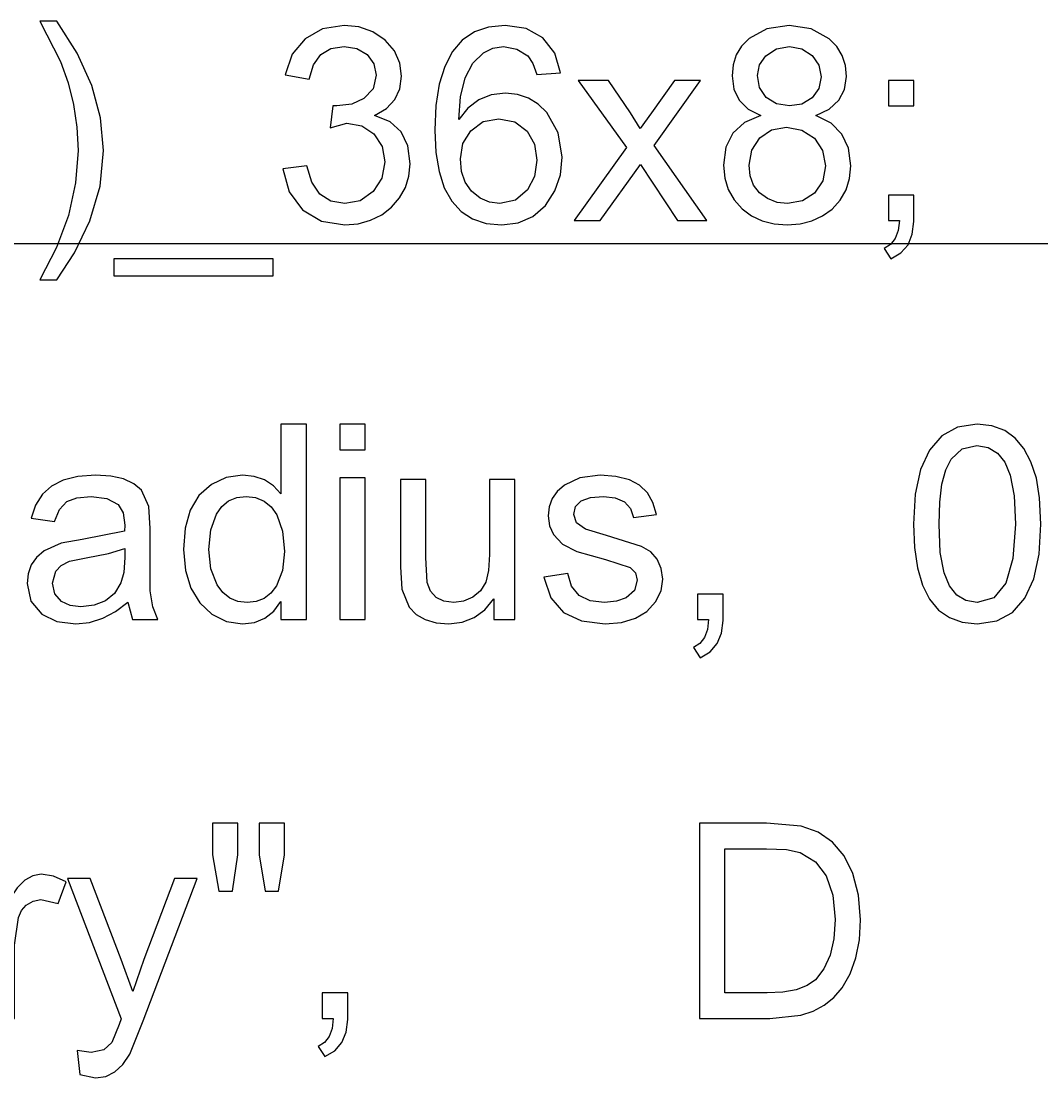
# Model space of a CAD drawing. Extents: x 1001568 to 1002149, y 1840825 to 1841423.
# Drawn here: x 1001920.09 to 1001921.795, y 1840966.075 to 1840967.841 of the extents above; entities that cross this region are included whole.
import ezdxf

# ---------------------------------------------------------------- set-up
doc = ezdxf.new("R2010")
doc.units = 0
doc.layers.add('R_No Plot', color=7, linetype='Continuous')
doc.layers.add('SIGNS', color=7, linetype='Continuous')

msp = doc.modelspace()

# ---------------------------------------------------------------- linework, layer by layer
at = {"layer": 'R_No Plot'}
msp.add_line((1001890.6501, 1840967.4691), (1001982.1327, 1840967.4691), dxfattribs=at)
at = {"layer": 'SIGNS'}
for points in [[(1001920.1498, 1840967.4081), (1001920.1794, 1840967.4535), (1001920.2049, 1840967.5072), (1001920.222, 1840967.565), (1001920.2278, 1840967.6246), (1001920.2228, 1840967.6791), (1001920.2082, 1840967.7333), (1001920.1838, 1840967.7871), (1001920.1498, 1840967.8407), (1001920.1214, 1840967.8407), (1001920.1558, 1840967.7732), (1001920.1686, 1840967.7378), (1001920.1778, 1840967.7013), (1001920.1833, 1840967.6634), (1001920.1852, 1840967.6243), (1001920.1811, 1840967.5702), (1001920.1691, 1840967.5161), (1001920.1492, 1840967.4621), (1001920.1214, 1840967.4081)], [(1001920.5277, 1840967.5937), (1001920.5381, 1840967.5552), (1001920.5605, 1840967.5255), (1001920.5922, 1840967.5066), (1001920.6311, 1840967.5003), (1001920.6538, 1840967.5022), (1001920.6745, 1840967.5078), (1001920.693, 1840967.517), (1001920.7096, 1840967.5299), (1001920.723, 1840967.5454), (1001920.7328, 1840967.5627), (1001920.7385, 1840967.5817), (1001920.7405, 1840967.6024), (1001920.7368, 1840967.6321), (1001920.7256, 1840967.6555), (1001920.7069, 1840967.6722), (1001920.6809, 1840967.6828), (1001920.7008, 1840967.6945), (1001920.7149, 1840967.7096), (1001920.7235, 1840967.7275), (1001920.7263, 1840967.7488), (1001920.7232, 1840967.7704), (1001920.7143, 1840967.7908), (1001920.6988, 1840967.8091), (1001920.678, 1840967.823), (1001920.655, 1840967.8311), (1001920.6304, 1840967.8336), (1001920.594, 1840967.8278), (1001920.5648, 1840967.8113), (1001920.5435, 1840967.7852), (1001920.5317, 1840967.7509), (1001920.5718, 1840967.7439), (1001920.5788, 1840967.7677), (1001920.591, 1840967.7847), (1001920.6082, 1840967.7948), (1001920.6305, 1840967.7981), (1001920.6515, 1840967.7947), (1001920.6688, 1840967.7848), (1001920.6801, 1840967.7695), (1001920.6838, 1840967.7501), (1001920.6785, 1840967.7277), (1001920.6633, 1840967.7113), (1001920.6429, 1840967.7019), (1001920.6179, 1840967.6989), (1001920.6114, 1840967.6989), (1001920.607, 1840967.6623), (1001920.6349, 1840967.6704), (1001920.6599, 1840967.6658), (1001920.6801, 1840967.6521), (1001920.6936, 1840967.6312), (1001920.698, 1840967.6055), (1001920.693, 1840967.5782), (1001920.6787, 1840967.5558), (1001920.6572, 1840967.5406), (1001920.6311, 1840967.5357), (1001920.6079, 1840967.5397), (1001920.5896, 1840967.5517), (1001920.5761, 1840967.5714), (1001920.5677, 1840967.5991)], [(1001921.0149, 1840967.5074), (1001921.0584, 1840967.5074), (1001921.1256, 1840967.6012), (1001921.1873, 1840967.5074), (1001921.2367, 1840967.5074), (1001921.1485, 1840967.633), (1001921.2262, 1840967.7414), (1001921.1825, 1840967.7414), (1001921.1439, 1840967.6873), (1001921.1254, 1840967.6615), (1001921.1088, 1840967.6873), (1001921.0721, 1840967.7414), (1001921.0214, 1840967.7414), (1001921.1024, 1840967.6294)], [(1001921.5401, 1840967.6989), (1001921.5827, 1840967.6989), (1001921.5827, 1840967.7414), (1001921.5401, 1840967.7414)], [(1001921.5401, 1840967.5074), (1001921.5585, 1840967.5074), (1001921.5564, 1840967.4906), (1001921.5515, 1840967.4773), (1001921.5437, 1840967.4672), (1001921.533, 1840967.4605), (1001921.5444, 1840967.4436), (1001921.5611, 1840967.4534), (1001921.573, 1840967.467), (1001921.5802, 1840967.4845), (1001921.5827, 1840967.5058), (1001921.5827, 1840967.5499), (1001921.5401, 1840967.5499)], [(1001920.2452, 1840967.4152), (1001920.5114, 1840967.4152), (1001920.5114, 1840967.4436), (1001920.2452, 1840967.4436)], [(1001920.6228, 1840967.1243), (1001920.6654, 1840967.1243), (1001920.6654, 1840967.1669), (1001920.6228, 1840967.1669)], [(1001920.6228, 1840966.8407), (1001920.6654, 1840966.8407), (1001920.6654, 1840967.0777), (1001920.6228, 1840967.0777)], [(1001920.8804, 1840966.8407), (1001920.9158, 1840966.8407), (1001920.9158, 1840967.0747), (1001920.8733, 1840967.0747), (1001920.8733, 1840966.9491), (1001920.8716, 1840966.9224), (1001920.8669, 1840966.9031), (1001920.8583, 1840966.8888), (1001920.8456, 1840966.8779), (1001920.8299, 1840966.8711), (1001920.8134, 1840966.8691), (1001920.7969, 1840966.8713), (1001920.7841, 1840966.8776), (1001920.7748, 1840966.888), (1001920.7692, 1840966.9026), (1001920.7669, 1840966.9446), (1001920.7669, 1840967.0747), (1001920.7244, 1840967.0747), (1001920.7244, 1840966.9287), (1001920.7268, 1840966.8913), (1001920.7391, 1840966.8615), (1001920.7508, 1840966.8492), (1001920.7659, 1840966.8406), (1001920.784, 1840966.8353), (1001920.8052, 1840966.8336), (1001920.8277, 1840966.8362), (1001920.8478, 1840966.844), (1001920.8653, 1840966.8571), (1001920.8804, 1840966.8755)], [(1001920.9643, 1840966.9113), (1001920.9759, 1840966.877), (1001920.9967, 1840966.8527), (1001921.0268, 1840966.8383), (1001921.0665, 1840966.8336), (1001921.0942, 1840966.8359), (1001921.1175, 1840966.8428), (1001921.1363, 1840966.8542), (1001921.151, 1840966.8703), (1001921.1601, 1840966.8887), (1001921.1629, 1840966.908), (1001921.1605, 1840966.9262), (1001921.1538, 1840966.9415), (1001921.1428, 1840966.9537), (1001921.1274, 1840966.9628), (1001921.069, 1840966.9813), (1001921.0339, 1840966.9915), (1001921.0187, 1840967.002), (1001921.014, 1840967.0161), (1001921.0172, 1840967.0293), (1001921.0266, 1840967.0388), (1001921.0421, 1840967.0445), (1001921.0639, 1840967.0463), (1001921.0836, 1840967.044), (1001921.0987, 1840967.0374), (1001921.1088, 1840967.0264), (1001921.1142, 1840967.0112), (1001921.1523, 1840967.0164), (1001921.1466, 1840967.0363), (1001921.1372, 1840967.0524), (1001921.1241, 1840967.065), (1001921.1073, 1840967.0739), (1001921.0843, 1840967.0799), (1001921.0585, 1840967.0818), (1001921.0245, 1840967.0776), (1001920.9984, 1840967.0654), (1001920.9865, 1840967.0549), (1001920.9781, 1840967.0428), (1001920.9731, 1840967.0292), (1001920.9714, 1840967.0141), (1001920.9735, 1840966.9974), (1001920.9802, 1840966.9825), (1001920.9954, 1840966.9667), (1001921.0194, 1840966.9544), (1001921.0674, 1840966.9412), (1001921.1085, 1840966.9277), (1001921.1174, 1840966.9185), (1001921.1204, 1840966.9064), (1001921.1157, 1840966.8892), (1001921.102, 1840966.877), (1001921.0855, 1840966.8711), (1001921.0657, 1840966.8691), (1001921.0413, 1840966.872), (1001921.023, 1840966.8811), (1001921.0106, 1840966.8963), (1001921.0043, 1840966.9177)], [(1001921.2212, 1840966.8407), (1001921.2396, 1840966.8407), (1001921.2375, 1840966.824), (1001921.2327, 1840966.8106), (1001921.2248, 1840966.8005), (1001921.2141, 1840966.7939), (1001921.2255, 1840966.7769), (1001921.2422, 1840966.7867), (1001921.2541, 1840966.8004), (1001921.2613, 1840966.8178), (1001921.2638, 1840966.8392), (1001921.2638, 1840966.8832), (1001921.2212, 1840966.8832)], [(1001920.4205, 1840966.3868), (1001920.4434, 1840966.3868), (1001920.4527, 1840966.4477), (1001920.4527, 1840966.5002), (1001920.4101, 1840966.5002), (1001920.4101, 1840966.4477)], [(1001920.4983, 1840966.3868), (1001920.5207, 1840966.3868), (1001920.5307, 1840966.4477), (1001920.5307, 1840966.5002), (1001920.4881, 1840966.5002), (1001920.4881, 1840966.4477)], [(1001920.0365, 1840966.174), (1001920.0791, 1840966.174), (1001920.0791, 1840966.2967), (1001920.0856, 1840966.343), (1001920.0909, 1840966.3547), (1001920.0988, 1840966.3635), (1001920.1105, 1840966.3703), (1001920.1232, 1840966.3726), (1001920.1518, 1840966.3662), (1001920.1653, 1840966.4025), (1001920.1441, 1840966.4119), (1001920.1237, 1840966.4152), (1001920.1095, 1840966.4126), (1001920.0963, 1840966.4051), (1001920.0836, 1840966.3925), (1001920.072, 1840966.3751), (1001920.072, 1840966.4111), (1001920.0365, 1840966.4111)], [(1001920.1884, 1840966.0801), (1001920.2143, 1840966.0747), (1001920.2316, 1840966.0772), (1001920.247, 1840966.0846), (1001920.2604, 1840966.097), (1001920.2719, 1840966.1144), (1001920.2944, 1840966.17), (1001920.3846, 1840966.408), (1001920.3467, 1840966.408), (1001920.2953, 1840966.2723), (1001920.2767, 1840966.2189), (1001920.2574, 1840966.2727), (1001920.2056, 1840966.408), (1001920.1674, 1840966.408), (1001920.2574, 1840966.1734), (1001920.2539, 1840966.1637), (1001920.2416, 1840966.134), (1001920.2284, 1840966.1217), (1001920.207, 1840966.1173), (1001920.184, 1840966.1205)], [(1001920.5936, 1840966.174), (1001920.612, 1840966.174), (1001920.6099, 1840966.1573), (1001920.6051, 1840966.1439), (1001920.5972, 1840966.1338), (1001920.5865, 1840966.1272), (1001920.5979, 1840966.1102), (1001920.6146, 1840966.1201), (1001920.6265, 1840966.1337), (1001920.6337, 1840966.1511), (1001920.6362, 1840966.1725), (1001920.6362, 1840966.2166), (1001920.5936, 1840966.2166)]]:
    msp.add_lwpolyline(points, close=True, dxfattribs=at)
for points in [[(1001920.9922, 1840967.7542), (1001920.9823, 1840967.7874), (1001920.9626, 1840967.8125), (1001920.9344, 1840967.8282), (1001920.8993, 1840967.8336), (1001920.8717, 1840967.8308), (1001920.8479, 1840967.8226), (1001920.8276, 1840967.8089), (1001920.8112, 1840967.7898), (1001920.7983, 1840967.7651), (1001920.7893, 1840967.7351), (1001920.7837, 1840967.6995), (1001920.7819, 1840967.6586), (1001920.7836, 1840967.6214), (1001920.7889, 1840967.5892), (1001920.7977, 1840967.562), (1001920.81, 1840967.5398), (1001920.8256, 1840967.5224), (1001920.8449, 1840967.5101), (1001920.8676, 1840967.5027), (1001920.8939, 1840967.5003), (1001920.9213, 1840967.5038), (1001920.9458, 1840967.5144), (1001920.9667, 1840967.5325), (1001920.9824, 1840967.557), (1001920.9917, 1840967.584), (1001920.9947, 1840967.6131), (1001920.9882, 1840967.6538), (1001920.9691, 1840967.6879), (1001920.9546, 1840967.7018), (1001920.9383, 1840967.712), (1001920.92, 1840967.718), (1001920.8999, 1840967.7201), (1001920.8761, 1840967.7173), (1001920.8553, 1840967.709), (1001920.8371, 1840967.6953), (1001920.822, 1840967.6761), (1001920.8248, 1840967.7144), (1001920.8328, 1840967.7458), (1001920.8454, 1840967.7702), (1001920.8632, 1840967.7878), (1001920.879, 1840967.7956), (1001920.8969, 1840967.7981), (1001920.919, 1840967.794), (1001920.9371, 1840967.7825), (1001920.9458, 1840967.7699), (1001920.9523, 1840967.7513), (1001920.9922, 1840967.7542)], [(1001921.3269, 1840967.6829), (1001921.2996, 1840967.6713), (1001921.2801, 1840967.6537), (1001921.2684, 1840967.63), (1001921.2646, 1840967.6002), (1001921.2666, 1840967.5785), (1001921.2725, 1840967.5591), (1001921.2822, 1840967.5418), (1001921.2957, 1840967.527), (1001921.3114, 1840967.5152), (1001921.3293, 1840967.507), (1001921.3491, 1840967.502), (1001921.371, 1840967.5003), (1001921.3924, 1840967.5018), (1001921.4121, 1840967.5068), (1001921.4299, 1840967.5151), (1001921.446, 1840967.5267), (1001921.4597, 1840967.5415), (1001921.4697, 1840967.5586), (1001921.4754, 1840967.5777), (1001921.4774, 1840967.5991), (1001921.4735, 1840967.6283), (1001921.4626, 1840967.652), (1001921.4443, 1840967.6701), (1001921.4187, 1840967.6829), (1001921.4412, 1840967.6937), (1001921.4573, 1840967.7084), (1001921.467, 1840967.7265), (1001921.4703, 1840967.7482), (1001921.4685, 1840967.7666), (1001921.463, 1840967.7833), (1001921.4539, 1840967.798), (1001921.4414, 1840967.8111), (1001921.4109, 1840967.8279), (1001921.374, 1840967.8336), (1001921.3372, 1840967.828), (1001921.3073, 1840967.8115), (1001921.2948, 1840967.7988), (1001921.2859, 1840967.7843), (1001921.2806, 1840967.7677), (1001921.2788, 1840967.7493), (1001921.2819, 1840967.7269), (1001921.2908, 1840967.7084), (1001921.3058, 1840967.6936), (1001921.3269, 1840967.6829)], [(1001921.3214, 1840967.7498), (1001921.3249, 1840967.7677), (1001921.3355, 1840967.7828), (1001921.3532, 1840967.7944), (1001921.3746, 1840967.7981), (1001921.3954, 1840967.7942), (1001921.4126, 1840967.7832), (1001921.424, 1840967.7669), (1001921.4278, 1840967.7476), (1001921.4238, 1840967.7279), (1001921.4125, 1840967.7124), (1001921.3955, 1840967.7021), (1001921.375, 1840967.6989), (1001921.3532, 1840967.7024), (1001921.336, 1840967.7133), (1001921.3249, 1840967.7295), (1001921.3214, 1840967.7498)], [(1001920.8245, 1840967.6103), (1001920.8289, 1840967.6362), (1001920.842, 1840967.6576), (1001920.8627, 1840967.6727), (1001920.8891, 1840967.6776), (1001920.9158, 1840967.6722), (1001920.9362, 1840967.6567), (1001920.9483, 1840967.6349), (1001920.9522, 1840967.6082), (1001920.9482, 1840967.5813), (1001920.9369, 1840967.5586), (1001920.9168, 1840967.5413), (1001920.8907, 1840967.5357), (1001920.8735, 1840967.5382), (1001920.8576, 1840967.545), (1001920.8429, 1840967.5566), (1001920.8326, 1840967.5715), (1001920.8264, 1840967.5892), (1001920.8245, 1840967.6103)], [(1001921.3072, 1840967.6002), (1001921.3118, 1840967.6252), (1001921.3251, 1840967.6456), (1001921.345, 1840967.6591), (1001921.37, 1840967.6634), (1001921.3956, 1840967.6586), (1001921.4165, 1840967.645), (1001921.4302, 1840967.6243), (1001921.4349, 1840967.5989), (1001921.4303, 1840967.5736), (1001921.4169, 1840967.5534), (1001921.3965, 1840967.5402), (1001921.3714, 1840967.5357), (1001921.3541, 1840967.5378), (1001921.3382, 1840967.5441), (1001921.3245, 1840967.554), (1001921.3149, 1840967.5666), (1001921.309, 1840967.582), (1001921.3072, 1840967.6002)], [(1001920.5246, 1840966.8407), (1001920.5672, 1840966.8407), (1001920.5672, 1840967.1669), (1001920.5246, 1840967.1669), (1001920.5246, 1840967.0505), (1001920.5118, 1840967.0641), (1001920.4969, 1840967.0739), (1001920.4796, 1840967.0798), (1001920.4603, 1840967.0818), (1001920.4327, 1840967.0779), (1001920.4082, 1840967.0664), (1001920.3875, 1840967.0477), (1001920.373, 1840967.0233), (1001920.3642, 1840966.9932), (1001920.3615, 1840966.9575), (1001920.3647, 1840966.9228), (1001920.3739, 1840966.8931), (1001920.3888, 1840966.8686), (1001920.409, 1840966.8499), (1001920.4333, 1840966.8375), (1001920.4604, 1840966.8336), (1001920.4803, 1840966.8359), (1001920.4977, 1840966.8429), (1001920.5125, 1840966.8544), (1001920.5246, 1840966.8706), (1001920.5246, 1840966.8407)], [(1001921.5822, 1840967.0001), (1001921.5839, 1840966.9609), (1001921.5889, 1840966.927), (1001921.5972, 1840966.8983), (1001921.609, 1840966.8749), (1001921.6238, 1840966.8566), (1001921.6421, 1840966.8438), (1001921.6637, 1840966.8361), (1001921.6886, 1840966.8336), (1001921.7213, 1840966.8385), (1001921.7478, 1840966.8527), (1001921.7684, 1840966.8763), (1001921.7832, 1840966.9088), (1001921.792, 1840966.95), (1001921.795, 1840967.0001), (1001921.7931, 1840967.0438), (1001921.7877, 1840967.0771), (1001921.7784, 1840967.1042), (1001921.7665, 1840967.1265), (1001921.7519, 1840967.1438), (1001921.7347, 1840967.1563), (1001921.7129, 1840967.1644), (1001921.6886, 1840967.1669), (1001921.6557, 1840967.1619), (1001921.6295, 1840967.1477), (1001921.6087, 1840967.1239), (1001921.594, 1840967.0915), (1001921.5851, 1840967.0501), (1001921.5822, 1840967.0001)], [(1001921.6248, 1840967.0002), (1001921.626, 1840967.0367), (1001921.6298, 1840967.067), (1001921.6361, 1840967.0908), (1001921.6451, 1840967.1085), (1001921.6638, 1840967.1258), (1001921.6882, 1840967.1315), (1001921.7069, 1840967.1283), (1001921.7225, 1840967.1189), (1001921.7349, 1840967.1035), (1001921.7439, 1840967.082), (1001921.7502, 1840967.0474), (1001921.7525, 1840967.0002), (1001921.7484, 1840966.9426), (1001921.7365, 1840966.9016), (1001921.7165, 1840966.877), (1001921.6886, 1840966.8691), (1001921.6698, 1840966.8722), (1001921.6544, 1840966.8815), (1001921.6421, 1840966.8969), (1001921.6333, 1840966.9185), (1001921.6269, 1840966.9529), (1001921.6248, 1840967.0002)], [(1001920.2686, 1840966.8699), (1001920.2766, 1840966.8407), (1001920.3186, 1840966.8407), (1001920.3101, 1840966.8621), (1001920.3061, 1840966.8889), (1001920.3059, 1840966.9395), (1001920.3059, 1840966.9928), (1001920.3039, 1840967.0296), (1001920.2914, 1840967.0568), (1001920.2786, 1840967.0677), (1001920.2614, 1840967.0756), (1001920.2399, 1840967.0802), (1001920.2142, 1840967.0818), (1001920.1849, 1840967.0796), (1001920.1603, 1840967.0735), (1001920.1409, 1840967.0636), (1001920.1256, 1840967.0499), (1001920.1143, 1840967.0319), (1001920.1071, 1840967.01), (1001920.1459, 1840967.0047), (1001920.1543, 1840967.0247), (1001920.1666, 1840967.0377), (1001920.1834, 1840967.0442), (1001920.207, 1840967.0463), (1001920.2333, 1840967.0428), (1001920.2522, 1840967.0328), (1001920.2605, 1840967.0192), (1001920.2634, 1840966.9985), (1001920.2631, 1840966.9882), (1001920.1923, 1840966.9744), (1001920.1571, 1840966.9685), (1001920.1285, 1840966.9554), (1001920.116, 1840966.9444), (1001920.1071, 1840966.9318), (1001920.1018, 1840966.9172), (1001920.1003, 1840966.9008), (1001920.1065, 1840966.8713), (1001920.1246, 1840966.8495), (1001920.1497, 1840966.8375), (1001920.1813, 1840966.8336), (1001920.2042, 1840966.8359), (1001920.2265, 1840966.8428), (1001920.2479, 1840966.8541), (1001920.2686, 1840966.8699)], [(1001920.4041, 1840966.9576), (1001920.4072, 1840966.9905), (1001920.4167, 1840967.0169), (1001920.4257, 1840967.0297), (1001920.437, 1840967.0389), (1001920.4505, 1840967.0445), (1001920.4663, 1840967.0463), (1001920.4822, 1840967.0444), (1001920.4962, 1840967.0386), (1001920.5079, 1840967.029), (1001920.5174, 1840967.0157), (1001920.5272, 1840966.9882), (1001920.5305, 1840966.9543), (1001920.5271, 1840966.9228), (1001920.517, 1840966.897), (1001920.5076, 1840966.8846), (1001920.4964, 1840966.8759), (1001920.4831, 1840966.8706), (1001920.4679, 1840966.8691), (1001920.4523, 1840966.8709), (1001920.4389, 1840966.8765), (1001920.4275, 1840966.8857), (1001920.418, 1840966.8985), (1001920.4075, 1840966.9252), (1001920.4041, 1840966.9576)], [(1001920.2634, 1840966.9596), (1001920.2634, 1840966.9441), (1001920.2617, 1840966.9195), (1001920.2569, 1840966.9019), (1001920.246, 1840966.8844), (1001920.2312, 1840966.8719), (1001920.2125, 1840966.8644), (1001920.19, 1840966.8619), (1001920.1721, 1840966.8642), (1001920.1575, 1840966.8708), (1001920.1464, 1840966.8838), (1001920.1428, 1840966.9014), (1001920.1483, 1840966.9213), (1001920.1573, 1840966.931), (1001920.1708, 1840966.938), (1001920.1986, 1840966.9436), (1001920.2363, 1840966.9509), (1001920.2634, 1840966.9596)], [(1001921.2241, 1840966.174), (1001921.3417, 1840966.174), (1001921.394, 1840966.1796), (1001921.4144, 1840966.1862), (1001921.4328, 1840966.1962), (1001921.4487, 1840966.2093), (1001921.4627, 1840966.2254), (1001921.4762, 1840966.2488), (1001921.486, 1840966.2755), (1001921.4917, 1840966.3055), (1001921.4936, 1840966.3389), (1001921.4903, 1840966.38), (1001921.4807, 1840966.4164), (1001921.466, 1840966.4456), (1001921.4468, 1840966.4685), (1001921.4229, 1840966.4852), (1001921.3944, 1840966.4956), (1001921.3364, 1840966.5002), (1001921.2241, 1840966.5002), (1001921.2241, 1840966.174)], [(1001921.2667, 1840966.2166), (1001921.2667, 1840966.4577), (1001921.3361, 1840966.4577), (1001921.3699, 1840966.4561), (1001921.3926, 1840966.4513), (1001921.4182, 1840966.436), (1001921.4364, 1840966.4123), (1001921.4474, 1840966.38), (1001921.4511, 1840966.3395), (1001921.449, 1840966.3071), (1001921.4427, 1840966.2796), (1001921.4324, 1840966.2568), (1001921.4182, 1840966.2387), (1001921.4043, 1840966.229), (1001921.3862, 1840966.2221), (1001921.3638, 1840966.2179), (1001921.3373, 1840966.2166), (1001921.2667, 1840966.2166)]]:
    msp.add_lwpolyline(points, dxfattribs=at)

doc.saveas('drawing.dxf')
